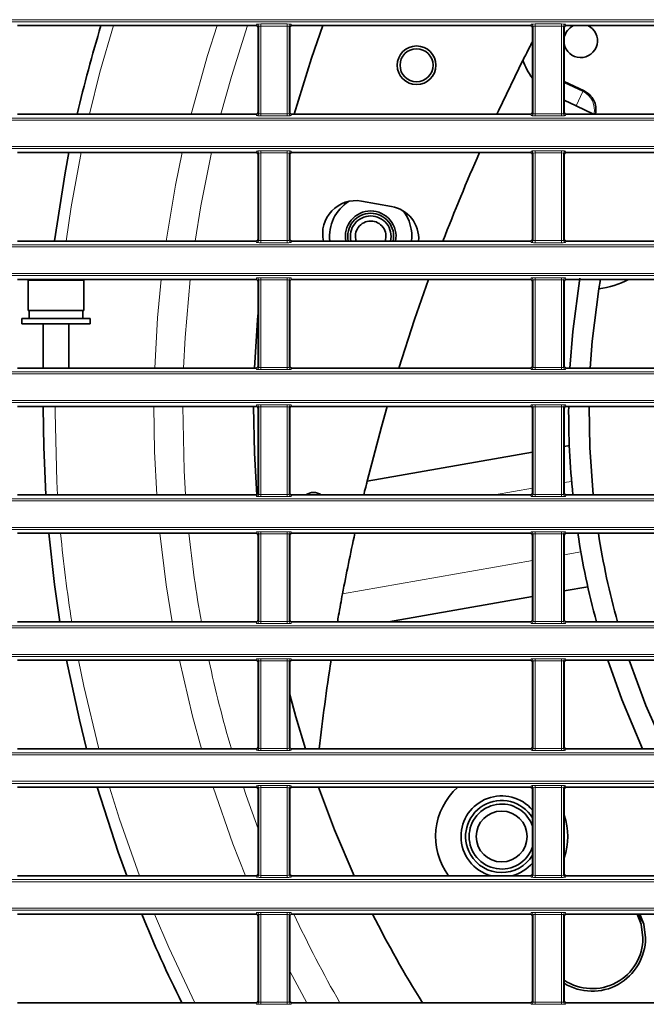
# Model space of a CAD drawing. Header units: millimetres. Extents: x 0 to 1118, y 0 to 864.
# Tile 309 of 339: x 984 to 999, y 461 to 485. Entities that reach past the tile are written whole.
import ezdxf

# ---------------------------------------------------------------- set-up
doc = ezdxf.new("R2010")
doc.units = ezdxf.units.MM

msp = doc.modelspace()

# ---------------------------------------------------------------- linework, layer by layer
at = {"color": 7, "linetype": 'Continuous', "lineweight": 18}
for p, q in [((946.9427, 485.4243), (1086.9529, 485.4243)), ((1086.9529, 485.3743), (946.9427, 485.3743)), ((989.508, 485.2793), (989.5219, 485.3142)), ((989.6219, 485.3185), (990.2737, 485.3185)), ((989.6219, 485.2685), (989.6219, 485.3185)), ((990.2737, 485.2685), (990.2737, 485.3185)), ((990.3736, 485.3142), (990.3876, 485.2793)), ((996.258, 485.2793), (996.2719, 485.3142)), ((996.3719, 485.3185), (997.0237, 485.3185)), ((996.3719, 485.2685), (996.3719, 485.3185)), ((997.0237, 485.2685), (997.0237, 485.3185)), ((997.1236, 485.3142), (997.1376, 485.2793)), ((989.5719, 485.2642), (989.5579, 485.2293)), ((989.5719, 483.1136), (989.5719, 485.2642)), ((990.2737, 485.2685), (989.6219, 485.2685)), ((989.6219, 485.2685), (989.6219, 483.1093)), ((990.2737, 483.1093), (990.2737, 485.2685)), ((990.3236, 485.2642), (990.3236, 483.1136)), ((990.3376, 485.2293), (990.3236, 485.2642)), ((996.3219, 485.2642), (996.3079, 485.2293)), ((996.3219, 483.1136), (996.3219, 485.2642)), ((997.0237, 485.2685), (996.3719, 485.2685)), ((996.3719, 485.2685), (996.3719, 483.1093)), ((997.0237, 483.1093), (997.0237, 485.2685)), ((997.0736, 485.2642), (997.0736, 483.1136)), ((997.0876, 485.2293), (997.0736, 485.2642)), ((997.0876, 483.8722), (997.5459, 483.6565)), ((997.3791, 483.302), (997.5459, 483.6565)), ((989.5579, 483.1486), (989.5719, 483.1136)), ((989.6219, 483.0594), (989.6219, 483.1093)), ((989.6219, 483.1093), (990.2737, 483.1093)), ((990.2737, 483.0594), (990.2737, 483.1093)), ((990.3236, 483.1136), (990.3376, 483.1486)), ((996.3079, 483.1486), (996.3219, 483.1136)), ((996.3719, 483.0594), (996.3719, 483.1093)), ((996.3719, 483.1093), (997.0237, 483.1093)), ((997.0237, 483.0594), (997.0237, 483.1093)), ((997.0736, 483.1136), (997.0876, 483.1486)), ((946.9427, 483.0035), (1086.9529, 483.0035)), ((1086.9529, 482.9536), (946.9427, 482.9536)), ((989.5219, 483.0637), (989.508, 483.0986)), ((990.2737, 483.0594), (989.6219, 483.0594)), ((990.3876, 483.0986), (990.3736, 483.0637)), ((996.2719, 483.0637), (996.258, 483.0986)), ((997.0237, 483.0594), (996.3719, 483.0594)), ((997.1376, 483.0986), (997.1236, 483.0637)), ((946.9427, 482.2993), (1086.9529, 482.2993)), ((1086.9529, 482.2493), (946.9427, 482.2493)), ((989.508, 482.1543), (989.5219, 482.1892)), ((989.5719, 482.1392), (989.5579, 482.1043)), ((989.5719, 479.9886), (989.5719, 482.1392)), ((989.6219, 482.1935), (990.2737, 482.1935)), ((989.6219, 482.1435), (989.6219, 482.1935)), ((990.2737, 482.1435), (989.6219, 482.1435)), ((989.6219, 482.1435), (989.6219, 479.9843)), ((990.2737, 482.1435), (990.2737, 482.1935)), ((990.2737, 479.9843), (990.2737, 482.1435)), ((990.3236, 482.1392), (990.3236, 479.9886)), ((990.3376, 482.1043), (990.3236, 482.1392)), ((990.3736, 482.1892), (990.3876, 482.1543)), ((996.258, 482.1543), (996.2719, 482.1892)), ((996.3219, 482.1392), (996.3079, 482.1043)), ((996.3219, 479.9886), (996.3219, 482.1392)), ((996.3719, 482.1935), (997.0237, 482.1935)), ((996.3719, 482.1435), (996.3719, 482.1935)), ((997.0237, 482.1435), (996.3719, 482.1435)), ((996.3719, 482.1435), (996.3719, 479.9843)), ((997.0237, 482.1435), (997.0237, 482.1935)), ((997.0237, 479.9843), (997.0237, 482.1435)), ((997.0736, 482.1392), (997.0736, 479.9886)), ((997.0876, 482.1043), (997.0736, 482.1392)), ((997.1236, 482.1892), (997.1376, 482.1543)), ((989.5219, 479.9387), (989.508, 479.9736)), ((989.5579, 480.0236), (989.5719, 479.9886)), ((989.6219, 479.9344), (989.6219, 479.9843)), ((989.6219, 479.9843), (990.2737, 479.9843)), ((990.2737, 479.9344), (990.2737, 479.9843)), ((990.3236, 479.9886), (990.3376, 480.0236)), ((990.3876, 479.9736), (990.3736, 479.9387)), ((996.2719, 479.9387), (996.258, 479.9736)), ((996.3079, 480.0236), (996.3219, 479.9886)), ((996.3719, 479.9344), (996.3719, 479.9843)), ((996.3719, 479.9843), (997.0237, 479.9843)), ((997.0237, 479.9344), (997.0237, 479.9843)), ((997.0736, 479.9886), (997.0876, 480.0236)), ((997.1376, 479.9736), (997.1236, 479.9387)), ((946.9427, 479.8785), (1086.9529, 479.8785)), ((1086.9529, 479.8286), (946.9427, 479.8286)), ((990.2737, 479.9344), (989.6219, 479.9344)), ((997.0237, 479.9344), (996.3719, 479.9344)), ((946.9427, 479.1743), (1086.9529, 479.1743)), ((1086.9529, 479.1243), (946.9427, 479.1243)), ((989.508, 479.0293), (989.5219, 479.0642)), ((989.5719, 479.0142), (989.5579, 478.9793)), ((989.5719, 476.8636), (989.5719, 479.0142)), ((989.6219, 479.0685), (990.2737, 479.0685)), ((989.6219, 479.0185), (989.6219, 479.0685)), ((990.2737, 479.0185), (989.6219, 479.0185)), ((989.6219, 479.0185), (989.6219, 476.8593)), ((990.2737, 479.0185), (990.2737, 479.0685)), ((990.2737, 476.8593), (990.2737, 479.0185)), ((990.3236, 479.0142), (990.3236, 476.8636)), ((990.3376, 478.9793), (990.3236, 479.0142)), ((990.3736, 479.0642), (990.3876, 479.0293)), ((996.258, 479.0293), (996.2719, 479.0642)), ((996.3219, 479.0142), (996.3079, 478.9793)), ((996.3219, 476.8636), (996.3219, 479.0142)), ((996.3719, 479.0685), (997.0237, 479.0685)), ((996.3719, 479.0185), (996.3719, 479.0685)), ((997.0237, 479.0185), (996.3719, 479.0185)), ((996.3719, 479.0185), (996.3719, 476.8593)), ((997.0237, 479.0185), (997.0237, 479.0685)), ((997.0237, 476.8593), (997.0237, 479.0185)), ((997.0736, 479.0142), (997.0736, 476.8636)), ((997.0876, 478.9793), (997.0736, 479.0142)), ((997.1236, 479.0642), (997.1376, 479.0293)), ((989.5219, 476.8137), (989.508, 476.8486)), ((989.5579, 476.8986), (989.5719, 476.8636)), ((989.6219, 476.8094), (989.6219, 476.8593)), ((989.6219, 476.8593), (990.2737, 476.8593)), ((990.2737, 476.8094), (989.6219, 476.8094)), ((990.2737, 476.8094), (990.2737, 476.8593)), ((990.3236, 476.8636), (990.3376, 476.8986)), ((990.3876, 476.8486), (990.3736, 476.8137)), ((996.2719, 476.8137), (996.258, 476.8486)), ((996.3079, 476.8986), (996.3219, 476.8636)), ((996.3719, 476.8094), (996.3719, 476.8593)), ((996.3719, 476.8593), (997.0237, 476.8593)), ((997.0237, 476.8094), (996.3719, 476.8094)), ((997.0237, 476.8094), (997.0237, 476.8593)), ((997.0736, 476.8636), (997.0876, 476.8986)), ((997.1376, 476.8486), (997.1236, 476.8137)), ((946.9427, 476.7535), (1086.9529, 476.7535)), ((1086.9529, 476.7036), (946.9427, 476.7036)), ((946.9427, 476.0493), (1086.9529, 476.0493)), ((1086.9529, 475.9993), (946.9427, 475.9993)), ((984.5626, 475.7514), (984.563, 475.9043)), ((989.508, 475.9043), (989.5219, 475.9392)), ((989.5719, 475.8892), (989.5579, 475.8543)), ((989.5719, 473.7386), (989.5719, 475.8892)), ((989.6219, 475.9435), (990.2737, 475.9435)), ((989.6219, 475.8935), (989.6219, 475.9435)), ((990.2737, 475.8935), (989.6219, 475.8935)), ((989.6219, 475.8935), (989.6219, 473.7343)), ((990.2737, 475.8935), (990.2737, 475.9435)), ((990.2737, 473.7343), (990.2737, 475.8935)), ((990.3236, 475.8892), (990.3236, 473.7386)), ((990.3376, 475.8543), (990.3236, 475.8892)), ((990.3736, 475.9392), (990.3876, 475.9043)), ((996.258, 475.9043), (996.2719, 475.9392)), ((996.3219, 475.8892), (996.3079, 475.8543)), ((996.3219, 473.7386), (996.3219, 475.8892)), ((996.3719, 475.9435), (997.0237, 475.9435)), ((996.3719, 475.8935), (996.3719, 475.9435)), ((997.0237, 475.8935), (996.3719, 475.8935)), ((996.3719, 475.8935), (996.3719, 473.7343)), ((997.0237, 475.8935), (997.0237, 475.9435)), ((997.0237, 473.7343), (997.0237, 475.8935)), ((997.0736, 475.8892), (997.0736, 473.7386)), ((997.0876, 475.8543), (997.0736, 475.8892)), ((997.1236, 475.9392), (997.1376, 475.9043)), ((997.2705, 474.0588), (997.0876, 474.0265)), ((989.5219, 473.6887), (989.508, 473.7236)), ((989.5579, 473.7736), (989.5719, 473.7386)), ((989.6219, 473.6844), (989.6219, 473.7343)), ((989.6219, 473.7343), (990.2737, 473.7343)), ((990.2737, 473.6844), (989.6219, 473.6844)), ((990.2737, 473.6844), (990.2737, 473.7343)), ((990.3236, 473.7386), (990.3376, 473.7736)), ((990.3876, 473.7236), (990.3736, 473.6887)), ((996.3079, 473.8891), (995.3694, 473.7236)), ((996.2719, 473.6887), (996.258, 473.7236)), ((996.3079, 473.7736), (996.3219, 473.7386)), ((996.3719, 473.6844), (996.3719, 473.7343)), ((996.3719, 473.7343), (997.0237, 473.7343)), ((997.0237, 473.6844), (996.3719, 473.6844)), ((997.0237, 473.6844), (997.0237, 473.7343)), ((997.0736, 473.7386), (997.0876, 473.7736)), ((997.1376, 473.7236), (997.1236, 473.6887)), ((946.9427, 473.6285), (1086.9529, 473.6285)), ((1086.9529, 473.5786), (946.9427, 473.5786)), ((946.9427, 472.9243), (1086.9529, 472.9243)), ((1086.9529, 472.8743), (946.9427, 472.8743)), ((989.508, 472.7793), (989.5219, 472.8142)), ((989.5719, 472.7642), (989.5579, 472.7293)), ((989.5719, 470.6136), (989.5719, 472.7642)), ((989.6219, 472.8185), (990.2737, 472.8185)), ((989.6219, 472.8185), (989.6219, 472.7685)), ((990.2737, 472.7685), (989.6219, 472.7685)), ((989.6219, 472.7685), (989.6219, 470.6093)), ((990.2737, 472.8185), (990.2737, 472.7685)), ((990.2737, 470.6093), (990.2737, 472.7685)), ((990.3236, 472.7642), (990.3236, 470.6136)), ((990.3376, 472.7293), (990.3236, 472.7642)), ((990.3736, 472.8142), (990.3876, 472.7793)), ((996.258, 472.7793), (996.2719, 472.8142)), ((996.3219, 472.7642), (996.3079, 472.7293)), ((996.3219, 470.6136), (996.3219, 472.7642)), ((996.3719, 472.8185), (997.0237, 472.8185)), ((996.3719, 472.8185), (996.3719, 472.7685)), ((997.0237, 472.7685), (996.3719, 472.7685)), ((996.3719, 472.7685), (996.3719, 470.6093)), ((997.0237, 472.8185), (997.0237, 472.7685)), ((997.0237, 470.6093), (997.0237, 472.7685)), ((997.0736, 472.7642), (997.0736, 470.6136)), ((997.0876, 472.7293), (997.0736, 472.7642)), ((997.1236, 472.8142), (997.1376, 472.7793)), ((997.0876, 472.2495), (997.4978, 472.3219)), ((991.6334, 471.2878), (996.3079, 472.1121)), ((946.9427, 470.5035), (1086.9529, 470.5035)), ((989.5219, 470.5637), (989.508, 470.5986)), ((989.5579, 470.6486), (989.5719, 470.6136)), ((989.6219, 470.6093), (990.2737, 470.6093)), ((989.6219, 470.6093), (989.6219, 470.5594)), ((990.2737, 470.5594), (989.6219, 470.5594)), ((990.2737, 470.6093), (990.2737, 470.5594)), ((990.3236, 470.6136), (990.3376, 470.6486)), ((990.3876, 470.5986), (990.3736, 470.5637)), ((996.2719, 470.5637), (996.258, 470.5986)), ((996.3079, 470.6486), (996.3219, 470.6136)), ((996.3719, 470.6093), (997.0237, 470.6093)), ((996.3719, 470.6093), (996.3719, 470.5594)), ((997.0237, 470.5594), (996.3719, 470.5594)), ((997.0237, 470.6093), (997.0237, 470.5594)), ((997.0736, 470.6136), (997.0876, 470.6486)), ((997.1376, 470.5986), (997.1236, 470.5637)), ((1086.9529, 470.4536), (946.9427, 470.4536)), ((946.9427, 469.7993), (1086.9529, 469.7993)), ((1086.9529, 469.7493), (946.9427, 469.7493)), ((989.508, 469.6543), (989.5219, 469.6892)), ((989.5719, 469.6392), (989.5579, 469.6043)), ((989.5719, 467.4886), (989.5719, 469.6392)), ((989.6219, 469.6935), (990.2737, 469.6935)), ((989.6219, 469.6935), (989.6219, 469.6435)), ((990.2737, 469.6435), (989.6219, 469.6435)), ((989.6219, 469.6435), (989.6219, 467.4843)), ((990.2737, 469.6935), (990.2737, 469.6435)), ((990.2737, 467.4843), (990.2737, 469.6435)), ((990.3236, 469.6392), (990.3236, 467.4886)), ((990.3376, 469.6043), (990.3236, 469.6392)), ((990.3736, 469.6892), (990.3876, 469.6543)), ((996.258, 469.6543), (996.2719, 469.6892)), ((996.3219, 469.6392), (996.3079, 469.6043)), ((996.3219, 467.4886), (996.3219, 469.6392)), ((996.3719, 469.6935), (997.0237, 469.6935)), ((996.3719, 469.6935), (996.3719, 469.6435)), ((997.0237, 469.6435), (996.3719, 469.6435)), ((996.3719, 469.6435), (996.3719, 467.4843)), ((997.0237, 469.6935), (997.0237, 469.6435)), ((997.0237, 467.4843), (997.0237, 469.6435)), ((997.0736, 469.6392), (997.0736, 467.4886)), ((997.0876, 469.6043), (997.0736, 469.6392)), ((997.1236, 469.6892), (997.1376, 469.6543)), ((946.9427, 467.3785), (1086.9529, 467.3785)), ((989.5219, 467.4387), (989.508, 467.4736)), ((989.5579, 467.5236), (989.5719, 467.4886)), ((989.6219, 467.4843), (989.6219, 467.4344)), ((989.6219, 467.4843), (990.2737, 467.4843)), ((990.2737, 467.4344), (989.6219, 467.4344)), ((990.2737, 467.4843), (990.2737, 467.4344)), ((990.3236, 467.4886), (990.3376, 467.5236)), ((990.3876, 467.4736), (990.3736, 467.4387)), ((996.2719, 467.4387), (996.258, 467.4736)), ((996.3079, 467.5236), (996.3219, 467.4886)), ((996.3719, 467.4843), (996.3719, 467.4344)), ((996.3719, 467.4843), (997.0237, 467.4843)), ((997.0237, 467.4344), (996.3719, 467.4344)), ((997.0237, 467.4843), (997.0237, 467.4344)), ((997.0736, 467.4886), (997.0876, 467.5236)), ((997.1376, 467.4736), (997.1236, 467.4387)), ((1086.9529, 467.3286), (946.9427, 467.3286)), ((946.9427, 466.6743), (1086.9529, 466.6743)), ((1086.9529, 466.6243), (946.9427, 466.6243)), ((989.508, 466.5293), (989.5219, 466.5642)), ((989.5719, 466.5142), (989.5579, 466.4793)), ((989.5719, 464.3636), (989.5719, 466.5142)), ((989.6219, 466.5685), (990.2737, 466.5685)), ((989.6219, 466.5685), (989.6219, 466.5185)), ((990.2737, 466.5185), (989.6219, 466.5185)), ((989.6219, 466.5185), (989.6219, 464.3593)), ((990.2737, 466.5685), (990.2737, 466.5185)), ((990.2737, 464.3593), (990.2737, 466.5185)), ((990.3236, 466.5142), (990.3236, 464.3636)), ((990.3376, 466.4793), (990.3236, 466.5142)), ((990.3736, 466.5642), (990.3876, 466.5293)), ((996.258, 466.5293), (996.2719, 466.5642)), ((996.3219, 466.5142), (996.3079, 466.4793)), ((996.3219, 464.3636), (996.3219, 466.5142)), ((996.3719, 466.5685), (997.0237, 466.5685)), ((996.3719, 466.5685), (996.3719, 466.5185)), ((997.0237, 466.5185), (996.3719, 466.5185)), ((996.3719, 466.5185), (996.3719, 464.3593)), ((997.0237, 466.5685), (997.0237, 466.5185)), ((997.0237, 464.3593), (997.0237, 466.5185)), ((997.0736, 466.5142), (997.0736, 464.3636)), ((997.0876, 466.4793), (997.0736, 466.5142)), ((997.1236, 466.5642), (997.1376, 466.5293)), ((946.9427, 464.2535), (1086.9529, 464.2535)), ((1086.9529, 464.2036), (946.9427, 464.2036)), ((989.5219, 464.3137), (989.508, 464.3486)), ((989.5579, 464.3986), (989.5719, 464.3636)), ((989.6219, 464.3593), (990.2737, 464.3593)), ((989.6219, 464.3593), (989.6219, 464.3094)), ((990.2737, 464.3094), (989.6219, 464.3094)), ((990.2737, 464.3593), (990.2737, 464.3094)), ((990.3236, 464.3636), (990.3376, 464.3986)), ((990.3876, 464.3486), (990.3736, 464.3137)), ((996.2719, 464.3137), (996.258, 464.3486)), ((996.3079, 464.3986), (996.3219, 464.3636)), ((996.3719, 464.3593), (997.0237, 464.3593)), ((996.3719, 464.3593), (996.3719, 464.3094)), ((997.0237, 464.3094), (996.3719, 464.3094)), ((997.0237, 464.3593), (997.0237, 464.3094)), ((997.0736, 464.3636), (997.0876, 464.3986)), ((997.1376, 464.3486), (997.1236, 464.3137)), ((946.9427, 463.5493), (1086.9529, 463.5493)), ((1086.9529, 463.4993), (946.9427, 463.4993)), ((989.508, 463.4043), (989.5219, 463.4392)), ((989.5719, 463.3892), (989.5579, 463.3543)), ((989.5719, 461.2386), (989.5719, 463.3892)), ((989.6219, 463.4435), (990.2737, 463.4435)), ((989.6219, 463.4435), (989.6219, 463.3935)), ((990.2737, 463.3935), (989.6219, 463.3935)), ((989.6219, 463.3935), (989.6219, 461.2343)), ((990.2737, 463.4435), (990.2737, 463.3935)), ((990.2737, 461.2343), (990.2737, 463.3935)), ((990.3236, 463.3892), (990.3236, 461.2386)), ((990.3376, 463.3543), (990.3236, 463.3892)), ((990.3736, 463.4392), (990.3876, 463.4043)), ((996.258, 463.4043), (996.2719, 463.4392)), ((996.3219, 463.3892), (996.3079, 463.3543)), ((996.3219, 461.2386), (996.3219, 463.3892)), ((996.3719, 463.4435), (997.0237, 463.4435)), ((996.3719, 463.4435), (996.3719, 463.3935)), ((997.0237, 463.3935), (996.3719, 463.3935)), ((996.3719, 463.3935), (996.3719, 461.2343)), ((997.0237, 463.4435), (997.0237, 463.3935)), ((997.0237, 461.2343), (997.0237, 463.3935)), ((997.0736, 463.3892), (997.0736, 461.2386)), ((997.0876, 463.3543), (997.0736, 463.3892)), ((997.1236, 463.4392), (997.1376, 463.4043)), ((990.7543, 461.2236), (990.3376, 462.0017)), ((989.5219, 461.1887), (989.508, 461.2236)), ((989.5579, 461.2736), (989.5719, 461.2386)), ((989.6219, 461.2343), (989.6219, 461.1844)), ((989.6219, 461.2343), (990.2737, 461.2343)), ((990.2737, 461.1844), (989.6219, 461.1844)), ((990.2737, 461.2343), (990.2737, 461.1844)), ((990.3236, 461.2386), (990.3376, 461.2736)), ((990.3876, 461.2236), (990.3736, 461.1887)), ((996.2719, 461.1887), (996.258, 461.2236)), ((996.3079, 461.2736), (996.3219, 461.2386)), ((996.3719, 461.2343), (996.3719, 461.1844)), ((996.3719, 461.2343), (997.0237, 461.2343)), ((997.0237, 461.1844), (996.3719, 461.1844)), ((997.0237, 461.2343), (997.0237, 461.1844)), ((997.0736, 461.2386), (997.0876, 461.2736)), ((997.1376, 461.2236), (997.1236, 461.1887))]:
    msp.add_line(p, q, dxfattribs=at)
at = {"color": 7, "linetype": 'Continuous', "lineweight": 35}
for p, q in [((989.508, 485.2793), (983.6376, 485.2793)), ((989.5579, 483.1486), (989.5579, 485.2293)), ((990.3376, 485.2293), (990.3376, 483.1486)), ((996.258, 485.2793), (990.3876, 485.2793)), ((996.3079, 483.1486), (996.3079, 485.2293)), ((997.0876, 485.2293), (997.0876, 483.1486)), ((1003.008, 485.2793), (997.1376, 485.2793)), ((997.0876, 483.9018), (997.5798, 483.6702)), ((997.3791, 483.302), (997.0876, 483.4391)), ((997.8114, 483.0986), (997.3791, 483.302)), ((989.508, 483.0986), (983.6376, 483.0986)), ((996.258, 483.0986), (990.3876, 483.0986)), ((1003.008, 483.0986), (997.1376, 483.0986)), ((989.508, 482.1543), (983.6376, 482.1543)), ((996.258, 482.1543), (990.3876, 482.1543)), ((1003.008, 482.1543), (997.1376, 482.1543)), ((989.5579, 480.0236), (989.5579, 482.1043)), ((990.3376, 482.1043), (990.3376, 480.0236)), ((996.3079, 480.0236), (996.3079, 482.1043)), ((997.0876, 482.1043), (997.0876, 480.0236)), ((992.0994, 480.9579), (992.838, 480.8277)), ((989.508, 479.9736), (983.6376, 479.9736)), ((996.258, 479.9736), (990.3876, 479.9736)), ((1003.008, 479.9736), (997.1376, 479.9736)), ((989.508, 479.0293), (983.6376, 479.0293)), ((983.8972, 479.0145), (983.8972, 478.2645)), ((984.5847, 479.0145), (983.8972, 479.0145)), ((985.2722, 479.0145), (984.5847, 479.0145)), ((985.2722, 478.2645), (985.2722, 479.0145)), ((996.258, 479.0293), (990.3876, 479.0293)), ((1003.008, 479.0293), (997.1376, 479.0293)), ((997.9411, 478.8024), (997.9791, 479.0293)), ((989.5579, 476.8986), (989.5579, 478.9793)), ((990.3376, 478.9793), (990.3376, 476.8986)), ((996.3079, 476.8986), (996.3079, 478.9793)), ((997.0876, 478.9793), (997.0876, 476.8986)), ((984.5847, 478.2645), (983.8972, 478.2645)), ((983.9222, 478.2645), (983.9222, 478.0645)), ((985.2722, 478.2645), (984.5847, 478.2645)), ((985.2472, 478.0645), (985.2472, 478.2645)), ((983.7472, 478.0645), (983.7472, 477.9395)), ((984.5847, 478.0645), (983.7472, 478.0645)), ((985.4222, 478.0645), (984.5847, 478.0645)), ((985.4222, 477.9395), (985.4222, 478.0645)), ((984.5847, 477.9395), (983.7472, 477.9395)), ((984.2722, 477.9395), (984.2722, 476.8486)), ((985.4222, 477.9395), (984.5847, 477.9395)), ((984.8972, 476.8486), (984.8972, 477.9395)), ((989.508, 476.8486), (983.6376, 476.8486)), ((996.258, 476.8486), (990.3876, 476.8486)), ((1003.008, 476.8486), (997.1376, 476.8486)), ((989.508, 475.9043), (983.6376, 475.9043)), ((989.5579, 473.7736), (989.5579, 475.8543)), ((990.3376, 475.8543), (990.3376, 473.7736)), ((996.258, 475.9043), (990.3876, 475.9043)), ((996.3079, 473.7736), (996.3079, 475.8543)), ((997.0876, 475.8543), (997.0876, 473.7736)), ((1003.008, 475.9043), (997.1376, 475.9043)), ((997.2146, 474.9374), (997.0876, 474.915)), ((996.3079, 474.7776), (992.2394, 474.0602)), ((989.508, 473.7236), (983.6376, 473.7236)), ((996.258, 473.7236), (990.3876, 473.7236)), ((1003.008, 473.7236), (997.1376, 473.7236)), ((989.508, 472.7793), (983.6376, 472.7793)), ((989.5579, 470.6486), (989.5579, 472.7293)), ((990.3376, 472.7293), (990.3376, 470.6486)), ((996.258, 472.7793), (990.3876, 472.7793)), ((996.3079, 470.6486), (996.3079, 472.7293)), ((997.0876, 472.7293), (997.0876, 470.6486)), ((1003.008, 472.7793), (997.1376, 472.7793)), ((997.0876, 471.361), (997.6689, 471.4635)), ((992.7634, 470.5986), (996.3079, 471.2236)), ((989.508, 470.5986), (983.6376, 470.5986)), ((996.258, 470.5986), (990.3876, 470.5986)), ((1003.008, 470.5986), (997.1376, 470.5986)), ((989.508, 469.6543), (983.6376, 469.6543)), ((989.5579, 467.5236), (989.5579, 469.6043)), ((990.3376, 469.6043), (990.3376, 467.5236)), ((996.258, 469.6543), (990.3876, 469.6543)), ((996.3079, 467.5236), (996.3079, 469.6043)), ((997.0876, 469.6043), (997.0876, 467.5236)), ((1003.008, 469.6543), (997.1376, 469.6543)), ((998.2836, 469.2872), (998.2855, 469.2875)), ((989.508, 467.4736), (983.6376, 467.4736)), ((996.258, 467.4736), (990.3876, 467.4736)), ((1003.008, 467.4736), (997.1376, 467.4736)), ((989.508, 466.5293), (983.6376, 466.5293)), ((989.5579, 464.3986), (989.5579, 466.4793)), ((990.3376, 466.4793), (990.3376, 464.3986)), ((996.258, 466.5293), (990.3876, 466.5293)), ((996.3079, 464.3986), (996.3079, 466.4793)), ((997.0876, 466.4793), (997.0876, 464.3986)), ((1003.008, 466.5293), (997.1376, 466.5293)), ((989.508, 464.3486), (983.6376, 464.3486)), ((996.258, 464.3486), (990.3876, 464.3486)), ((1003.008, 464.3486), (997.1376, 464.3486)), ((989.508, 463.4043), (983.6376, 463.4043)), ((989.5579, 461.2736), (989.5579, 463.3543)), ((990.3376, 463.3543), (990.3376, 461.2736)), ((996.258, 463.4043), (990.3876, 463.4043)), ((996.3079, 461.2736), (996.3079, 463.3543)), ((997.0876, 463.3543), (997.0876, 461.2736)), ((1003.008, 463.4043), (997.1376, 463.4043)), ((998.8906, 463.4043), (999.0331, 463.1983)), ((989.508, 461.2236), (983.6376, 461.2236)), ((996.258, 461.2236), (990.3876, 461.2236)), ((1003.008, 461.2236), (997.1376, 461.2236))]:
    msp.add_line(p, q, dxfattribs=at)
at = {"color": 7, "linetype": 'Continuous', "lineweight": 18, "flags": 128}
for points in [[(985.407, 483.0986), (985.6661, 484.1333), (985.9959, 485.2793)], [(987.9103, 483.0986), (988.3152, 484.5453), (988.551, 485.2793)], [(988.6423, 483.0986), (988.9001, 484.0283), (989.3, 485.2793)], [(997.5459, 483.6565), (997.5639, 483.6638), (997.5798, 483.6702)], [(984.839, 479.9736), (984.9613, 480.8176), (985.2019, 482.1543)], [(987.2943, 479.9736), (987.5228, 481.3482), (987.6876, 482.1543)], [(988.0107, 479.9736), (988.1514, 480.8456), (988.4139, 482.1543)], [(987.0153, 476.8486), (987.0862, 478.0833), (987.1751, 479.0293)], [(987.7249, 476.8486), (987.7627, 477.5992), (987.8886, 479.0293)], [(987.064, 473.7236), (987.0107, 474.7903), (986.9956, 475.9043)], [(987.7747, 473.7236), (987.7389, 474.3296), (987.7047, 475.9043)], [(984.6261, 473.7236), (984.607, 474.0565), (984.5626, 475.7514)], [(987.4418, 470.5986), (987.2972, 471.5089), (987.1431, 472.7793)], [(985.6384, 467.4736), (985.2703, 469.0182), (985.1417, 469.6543)], [(988.1618, 467.4736), (987.9424, 468.2788), (987.6224, 469.6543)], [(986.6365, 464.3486), (986.1476, 465.7438), (985.9034, 466.5293)], [(989.2507, 464.3486), (988.9383, 465.1391), (988.4503, 466.5293)], [(989.5579, 465.5055), (989.2661, 466.3223), (989.1965, 466.5293)], [(988.004, 461.2236), (987.3624, 462.5792), (987.0087, 463.4043)]]:
    msp.add_lwpolyline(points, dxfattribs=at)
at = {"color": 7, "linetype": 'Continuous', "lineweight": 35, "flags": 128}
for points in [[(991.1511, 485.2793), (990.8678, 484.4741), (990.4474, 483.0986)], [(996.0733, 484.4244), (995.4698, 483.1788), (995.4324, 483.0986)], [(984.9051, 482.1543), (984.8098, 481.6575), (984.5466, 479.9815), (984.5456, 479.9736)], [(993.7523, 479.0293), (993.407, 478.0439), (993.0187, 476.8486)], [(997.4765, 479.0577), (997.2993, 477.7514), (997.2283, 476.8486)], [(997.7291, 476.8486), (997.778, 477.5064), (997.9411, 478.8024)], [(989.5579, 478.2105), (989.5431, 478.0391), (989.4697, 476.8486)], [(984.2719, 475.8773), (984.2827, 474.9031), (984.3346, 473.7236)], [(989.4482, 475.9043), (989.4661, 474.7492), (989.5225, 473.7257)], [(992.7353, 475.9043), (992.5918, 475.3987), (992.2394, 474.0602)], [(997.8049, 473.7236), (997.7168, 474.8961), (997.6984, 475.9043)], [(984.4071, 472.7793), (984.5466, 471.5214), (984.6805, 470.5986)], [(984.8455, 469.6543), (985.1597, 468.1852), (985.3375, 467.4736)], [(998.1625, 469.6543), (998.5052, 468.685), (999.0163, 467.4736)], [(999.5685, 467.4736), (999.0983, 468.5433), (998.6889, 469.6543)], [(990.3376, 468.8125), (990.4881, 468.2592), (990.7232, 467.4736)], [(985.6, 466.5293), (986.1153, 464.9306), (986.3258, 464.3486)], [(991.0402, 466.5293), (991.4377, 465.4809), (991.9233, 464.3486)], [(998.8814, 463.4043), (998.9799, 463.1573), (999.0263, 462.8201)], [(998.9516, 463.4043), (999.0441, 463.1598), (999.0888, 462.8201)]]:
    msp.add_lwpolyline(points, dxfattribs=at)
at = {"color": 7, "linetype": 'Continuous', "lineweight": 35}
for centre, radius in [((993.4555, 484.3019), 0.475), ((993.4555, 484.3019), 0.4062), ((995.5497, 465.3149), 0.625)]:
    msp.add_circle(centre, radius, dxfattribs=at)
at = {"color": 7, "linetype": 'Continuous', "lineweight": 18}
for centre, radius, start, end in [((989.5219, 485.2642), 0.05, 0.07399, 89.97184), ((990.3737, 485.2642), 0.05, 90.02816, 179.92601), ((996.2719, 485.2642), 0.05, 0.07399, 89.97184), ((997.1237, 485.2642), 0.05, 90.02816, 179.92601), ((997.3323, 483.204), 0.5004, 347.33005, 64.72451), ((989.5219, 483.1137), 0.05, 270.02816, 359.92601), ((990.3737, 483.1137), 0.05, 180.07399, 269.97184), ((996.2719, 483.1137), 0.05, 270.02816, 359.92601), ((997.1237, 483.1137), 0.05, 180.07399, 269.97184), ((989.5219, 482.1392), 0.05, 0.07399, 89.97184), ((990.3737, 482.1392), 0.05, 90.02816, 179.92601), ((996.2719, 482.1392), 0.05, 0.07399, 89.97184), ((997.1237, 482.1392), 0.05, 90.02816, 179.92601), ((989.5219, 479.9887), 0.05, 270.02816, 359.92601), ((990.3737, 479.9887), 0.05, 180.07399, 269.97184), ((996.2719, 479.9887), 0.05, 270.02816, 359.92601), ((997.1237, 479.9887), 0.05, 180.07399, 269.97184), ((989.5219, 479.0142), 0.05, 0.07399, 89.97184), ((990.3737, 479.0142), 0.05, 90.02816, 179.92601), ((996.2719, 479.0142), 0.05, 0.07399, 89.97184), ((997.1237, 479.0142), 0.05, 90.02816, 179.92601), ((989.5219, 476.8637), 0.05, 270.02816, 359.92601), ((990.3737, 476.8637), 0.05, 180.07399, 269.97184), ((996.2719, 476.8637), 0.05, 270.02816, 359.92601), ((997.1237, 476.8637), 0.05, 180.07399, 269.97184), ((989.5219, 475.8892), 0.05, 0.07399, 89.97184), ((990.3737, 475.8892), 0.05, 90.02816, 179.92601), ((996.2719, 475.8892), 0.05, 0.07399, 89.97184), ((997.1237, 475.8892), 0.05, 90.02816, 179.92601), ((989.5219, 473.7387), 0.05, 270.02816, 359.92601), ((990.3737, 473.7387), 0.05, 180.07399, 269.97184), ((996.2719, 473.7387), 0.05, 270.02816, 359.92601), ((997.1237, 473.7387), 0.05, 180.07399, 269.97184), ((1016.9478, 475.7514), 32.3852, 185.26572, 189.15533), ((1016.9478, 475.7514), 29.2435, 185.8333, 190.1488), ((989.5219, 472.7642), 0.05, 0.07399, 89.97184), ((990.3737, 472.7642), 0.05, 90.02816, 179.92601), ((996.2719, 472.7642), 0.05, 0.07399, 89.97184), ((997.1237, 472.7642), 0.05, 90.02816, 179.92601), ((989.5219, 470.6137), 0.05, 270.02816, 359.92601), ((990.3737, 470.6137), 0.05, 180.07399, 269.97184), ((996.2719, 470.6137), 0.05, 270.02816, 359.92601), ((997.1237, 470.6137), 0.05, 180.07399, 269.97184), ((1016.9478, 475.7514), 29.2435, 192.03422, 196.44331), ((989.5219, 469.6392), 0.05, 0.07399, 89.97184), ((990.3737, 469.6392), 0.05, 90.02816, 179.92601), ((996.2719, 469.6392), 0.05, 0.07399, 89.97184), ((997.1237, 469.6392), 0.05, 90.02816, 179.92601), ((989.5219, 467.4887), 0.05, 270.02816, 359.92601), ((990.3737, 467.4887), 0.05, 180.07399, 269.97184), ((996.2719, 467.4887), 0.05, 270.02816, 359.92601), ((997.1237, 467.4887), 0.05, 180.07399, 269.97184), ((989.5219, 466.5142), 0.05, 0.07399, 89.97184), ((990.3737, 466.5142), 0.05, 90.02816, 179.92601), ((996.2719, 466.5142), 0.05, 0.07399, 89.97184), ((997.1237, 466.5142), 0.05, 90.02816, 179.92601), ((989.5219, 464.3637), 0.05, 270.02816, 359.92601), ((990.3737, 464.3637), 0.05, 180.07399, 269.97184), ((996.2719, 464.3637), 0.05, 270.02816, 359.92601), ((997.1237, 464.3637), 0.05, 180.07399, 269.97184), ((989.5219, 463.3892), 0.05, 0.07399, 89.97184), ((990.3737, 463.3892), 0.05, 90.02816, 179.92601), ((1016.9478, 475.7514), 29.2435, 204.97473, 209.7878), ((996.2719, 463.3892), 0.05, 0.07399, 89.97184), ((997.1237, 463.3892), 0.05, 90.02816, 179.92601), ((989.5219, 461.2387), 0.05, 270.02816, 359.92601), ((990.3737, 461.2387), 0.05, 180.07399, 269.97184), ((996.2719, 461.2387), 0.05, 270.02816, 359.92601), ((997.1237, 461.2387), 0.05, 180.07399, 269.97184)]:
    msp.add_arc(centre, radius, start, end, dxfattribs=at)
at = {"color": 7, "linetype": 'Continuous', "lineweight": 35}
for centre, radius, start, end in [((1016.9478, 475.7514), 32.6761, 163.04716, 167.0061), ((997.494, 484.9057), 0.4125, 189.88062, 64.9172), ((997.494, 484.9057), 0.4125, 115.0828, 170.11938), ((997.494, 484.9057), 1.5, 198.7153, 217.7487), ((1040.7635, 462.0014), 50, 156.23057, 158.93401), ((991.9583, 480.1577), 0.8125, 80, 193.10165), ((992.3276, 480.0926), 1.0125, 121.74708, 186.75298), ((992.3276, 480.0926), 0.6234, 90, 191.01061), ((992.3276, 480.0926), 0.6234, 348.98939, 90), ((992.6969, 480.0275), 0.8125, 356.19341, 80), ((992.3276, 480.0926), 1.0125, 353.24702, 38.25292), ((992.3276, 480.0926), 0.565, 90, 192.16385), ((992.3276, 480.0926), 0.5, 90, 193.77547), ((992.3276, 480.0926), 0.375, 90, 198.51121), ((992.3276, 480.0926), 0.565, 347.83615, 90), ((992.3276, 480.0926), 0.5, 346.22453, 90), ((992.3276, 480.0926), 0.375, 341.48879, 90), ((997.7222, 480.7904), 2, 276.2846, 298.28899), ((1016.9478, 475.7514), 19.75, 179.55656, 185.8933), ((990.9222, 473.4745), 0.3125, 52.85273, 127.14727), ((1040.7635, 462.0014), 50, 167.55179, 169.29643), ((1016.9478, 475.7514), 19.75, 188.65523, 195.12371), ((1016.9478, 475.7514), 19.25, 188.88184, 195.5263), ((1040.7635, 462.0014), 50, 171.19587, 173.7168), ((995.5497, 465.3149), 1.625, 131.64228, 216.48887), ((995.5497, 465.3149), 1, 40.69401, 180), ((995.5497, 465.3149), 0.8875, 31.31612, 210), ((995.5497, 465.3149), 0.8, 18.60276, 341.39724), ((995.5497, 465.3149), 1.625, 341.15312, 18.84688), ((995.5497, 465.3149), 1, 180, 255.09048), ((995.5497, 465.3149), 0.8875, 210, 328.68388), ((995.5497, 465.3149), 1, 284.90952, 319.30599), ((1016.9478, 475.7514), 32.6761, 202.20145, 206.39783), ((1016.9478, 475.7514), 27.5, 206.67872, 211.88969), ((997.7763, 462.8201), 1.3125, 238.35192, 0), ((997.7763, 462.8201), 1.25, 236.56879, 0)]:
    msp.add_arc(centre, radius, start, end, dxfattribs=at)
at = {"color": 7, "linetype": 'Continuous', "lineweight": 18}
for centre, major_axis, ratio, start_param, end_param in [((989.6219, 485.3141), (0.1, 0), 0.0436609, 1.5707963, 3.1241394), ((990.2737, 485.3141), (0.1, 0), 0.0436609, 0.0174533, 1.5707963), ((996.3719, 485.3141), (0.1, 0), 0.0436609, 1.5707963, 3.1241394), ((997.0237, 485.3141), (0.1, 0), 0.0436609, 0.0174533, 1.5707963), ((989.6219, 485.2642), (0.05, 0), 0.0873219, 1.5707963, 3.1241394), ((990.2737, 485.2642), (0.05, 0), 0.0873219, 0.0174533, 1.5707963), ((996.3719, 485.2642), (0.05, 0), 0.0873219, 1.5707963, 3.1241394), ((997.0237, 485.2642), (0.05, 0), 0.0873219, 0.0174533, 1.5707963), ((989.6219, 483.1137), (0.05, 0), 0.0873219, 3.1590459, 4.712389), ((990.2737, 483.1137), (0.05, 0), 0.0873219, 4.712389, 6.265732), ((996.3719, 483.1137), (0.05, 0), 0.0873219, 3.1590459, 4.712389), ((997.0237, 483.1137), (0.05, 0), 0.0873219, 4.712389, 6.265732), ((989.6219, 483.0637), (0.1, 0), 0.0436609, 3.1590459, 4.712389), ((990.2737, 483.0637), (0.1, 0), 0.0436609, 4.712389, 6.265732), ((996.3719, 483.0637), (0.1, 0), 0.0436609, 3.1590459, 4.712389), ((997.0237, 483.0637), (0.1, 0), 0.0436609, 4.712389, 6.265732), ((989.6219, 482.1891), (0.1, 0), 0.0436609, 1.5707963, 3.1241394), ((989.6219, 482.1392), (0.05, 0), 0.0873219, 1.5707963, 3.1241394), ((990.2737, 482.1891), (0.1, 0), 0.0436609, 0.0174533, 1.5707963), ((990.2737, 482.1392), (0.05, 0), 0.0873219, 0.0174533, 1.5707963), ((996.3719, 482.1891), (0.1, 0), 0.0436609, 1.5707963, 3.1241394), ((996.3719, 482.1392), (0.05, 0), 0.0873219, 1.5707963, 3.1241394), ((997.0237, 482.1891), (0.1, 0), 0.0436609, 0.0174533, 1.5707963), ((997.0237, 482.1392), (0.05, 0), 0.0873219, 0.0174533, 1.5707963), ((989.6219, 479.9887), (0.05, 0), 0.0873219, 3.1590459, 4.712389), ((990.2737, 479.9887), (0.05, 0), 0.0873219, 4.712389, 6.265732), ((996.3719, 479.9887), (0.05, 0), 0.0873219, 3.1590459, 4.712389), ((997.0237, 479.9887), (0.05, 0), 0.0873219, 4.712389, 6.265732), ((989.6219, 479.9387), (0.1, 0), 0.0436609, 3.1590459, 4.712389), ((990.2737, 479.9387), (0.1, 0), 0.0436609, 4.712389, 6.265732), ((996.3719, 479.9387), (0.1, 0), 0.0436609, 3.1590459, 4.712389), ((997.0237, 479.9387), (0.1, 0), 0.0436609, 4.712389, 6.265732), ((989.6219, 479.0641), (0.1, 0), 0.0436609, 1.5707963, 3.1241394), ((989.6219, 479.0142), (0.05, 0), 0.0873219, 1.5707963, 3.1241394), ((990.2737, 479.0641), (0.1, 0), 0.0436609, 0.0174533, 1.5707963), ((990.2737, 479.0142), (0.05, 0), 0.0873219, 0.0174533, 1.5707963), ((996.3719, 479.0641), (0.1, 0), 0.0436609, 1.5707963, 3.1241394), ((996.3719, 479.0142), (0.05, 0), 0.0873219, 1.5707963, 3.1241394), ((997.0237, 479.0641), (0.1, 0), 0.0436609, 0.0174533, 1.5707963), ((997.0237, 479.0142), (0.05, 0), 0.0873219, 0.0174533, 1.5707963), ((989.6219, 476.8137), (0.1, 0), 0.0436609, 3.1590459, 4.712389), ((989.6219, 476.8637), (0.05, 0), 0.0873219, 3.1590459, 4.712389), ((990.2737, 476.8637), (0.05, 0), 0.0873219, 4.712389, 6.265732), ((990.2737, 476.8137), (0.1, 0), 0.0436609, 4.712389, 6.265732), ((996.3719, 476.8137), (0.1, 0), 0.0436609, 3.1590459, 4.712389), ((996.3719, 476.8637), (0.05, 0), 0.0873219, 3.1590459, 4.712389), ((997.0237, 476.8637), (0.05, 0), 0.0873219, 4.712389, 6.265732), ((997.0237, 476.8137), (0.1, 0), 0.0436609, 4.712389, 6.265732), ((989.6219, 475.9391), (0.1, 0), 0.0436609, 1.5707963, 3.1241394), ((989.6219, 475.8892), (0.05, 0), 0.0873219, 1.5707963, 3.1241394), ((990.2737, 475.9391), (0.1, 0), 0.0436609, 0.0174533, 1.5707963), ((990.2737, 475.8892), (0.05, 0), 0.0873219, 0.0174533, 1.5707963), ((996.3719, 475.9391), (0.1, 0), 0.0436609, 1.5707963, 3.1241394), ((996.3719, 475.8892), (0.05, 0), 0.0873219, 1.5707963, 3.1241394), ((997.0237, 475.9391), (0.1, 0), 0.0436609, 0.0174533, 1.5707963), ((997.0237, 475.8892), (0.05, 0), 0.0873219, 0.0174533, 1.5707963), ((989.6219, 473.6887), (0.1, 0), 0.0436609, 3.1590459, 4.712389), ((989.6219, 473.7387), (0.05, 0), 0.0873219, 3.1590459, 4.712389), ((990.2737, 473.7387), (0.05, 0), 0.0873219, 4.712389, 6.265732), ((990.2737, 473.6887), (0.1, 0), 0.0436609, 4.712389, 6.265732), ((996.3719, 473.6887), (0.1, 0), 0.0436609, 3.1590459, 4.712389), ((996.3719, 473.7387), (0.05, 0), 0.0873219, 3.1590459, 4.712389), ((997.0237, 473.7387), (0.05, 0), 0.0873219, 4.712389, 6.265732), ((997.0237, 473.6887), (0.1, 0), 0.0436609, 4.712389, 6.265732), ((989.6219, 472.8141), (0.1, 0), 0.0436609, 1.5707963, 3.1241394), ((989.6219, 472.7642), (0.05, 0), 0.0873219, 1.5707963, 3.1241394), ((990.2737, 472.8141), (0.1, 0), 0.0436609, 0.0174533, 1.5707963), ((990.2737, 472.7642), (0.05, 0), 0.0873219, 0.0174533, 1.5707963), ((996.3719, 472.8141), (0.1, 0), 0.0436609, 1.5707963, 3.1241394), ((996.3719, 472.7642), (0.05, 0), 0.0873219, 1.5707963, 3.1241394), ((997.0237, 472.8141), (0.1, 0), 0.0436609, 0.0174533, 1.5707963), ((997.0237, 472.7642), (0.05, 0), 0.0873219, 0.0174533, 1.5707963), ((989.6219, 470.5637), (0.1, 0), 0.0436609, 3.1590459, 4.712389), ((989.6219, 470.6137), (0.05, 0), 0.0873219, 3.1590459, 4.712389), ((990.2737, 470.6137), (0.05, 0), 0.0873219, 4.712389, 6.265732), ((990.2737, 470.5637), (0.1, 0), 0.0436609, 4.712389, 6.265732), ((996.3719, 470.5637), (0.1, 0), 0.0436609, 3.1590459, 4.712389), ((996.3719, 470.6137), (0.05, 0), 0.0873219, 3.1590459, 4.712389), ((997.0237, 470.6137), (0.05, 0), 0.0873219, 4.712389, 6.265732), ((997.0237, 470.5637), (0.1, 0), 0.0436609, 4.712389, 6.265732), ((989.6219, 469.6891), (0.1, 0), 0.0436609, 1.5707963, 3.1241394), ((989.6219, 469.6392), (0.05, 0), 0.0873219, 1.5707963, 3.1241394), ((990.2737, 469.6891), (0.1, 0), 0.0436609, 0.0174533, 1.5707963), ((990.2737, 469.6392), (0.05, 0), 0.0873219, 0.0174533, 1.5707963), ((996.3719, 469.6891), (0.1, 0), 0.0436609, 1.5707963, 3.1241394), ((996.3719, 469.6392), (0.05, 0), 0.0873219, 1.5707963, 3.1241394), ((997.0237, 469.6891), (0.1, 0), 0.0436609, 0.0174533, 1.5707963), ((997.0237, 469.6392), (0.05, 0), 0.0873219, 0.0174533, 1.5707963), ((989.6219, 467.4387), (0.1, 0), 0.0436609, 3.1590459, 4.712389), ((989.6219, 467.4887), (0.05, 0), 0.0873219, 3.1590459, 4.712389), ((990.2737, 467.4887), (0.05, 0), 0.0873219, 4.712389, 6.265732), ((990.2737, 467.4387), (0.1, 0), 0.0436609, 4.712389, 6.265732), ((996.3719, 467.4387), (0.1, 0), 0.0436609, 3.1590459, 4.712389), ((996.3719, 467.4887), (0.05, 0), 0.0873219, 3.1590459, 4.712389), ((997.0237, 467.4887), (0.05, 0), 0.0873219, 4.712389, 6.265732), ((997.0237, 467.4387), (0.1, 0), 0.0436609, 4.712389, 6.265732), ((989.6219, 466.5641), (0.1, 0), 0.0436609, 1.5707963, 3.1241394), ((989.6219, 466.5142), (0.05, 0), 0.0873219, 1.5707963, 3.1241394), ((990.2737, 466.5641), (0.1, 0), 0.0436609, 0.0174533, 1.5707963), ((990.2737, 466.5142), (0.05, 0), 0.0873219, 0.0174533, 1.5707963), ((996.3719, 466.5641), (0.1, 0), 0.0436609, 1.5707963, 3.1241394), ((996.3719, 466.5142), (0.05, 0), 0.0873219, 1.5707963, 3.1241394), ((997.0237, 466.5641), (0.1, 0), 0.0436609, 0.0174533, 1.5707963), ((997.0237, 466.5142), (0.05, 0), 0.0873219, 0.0174533, 1.5707963), ((989.6219, 464.3137), (0.1, 0), 0.0436609, 3.1590459, 4.712389), ((989.6219, 464.3637), (0.05, 0), 0.0873219, 3.1590459, 4.712389), ((990.2737, 464.3637), (0.05, 0), 0.0873219, 4.712389, 6.265732), ((990.2737, 464.3137), (0.1, 0), 0.0436609, 4.712389, 6.265732), ((996.3719, 464.3137), (0.1, 0), 0.0436609, 3.1590459, 4.712389), ((996.3719, 464.3637), (0.05, 0), 0.0873219, 3.1590459, 4.712389), ((997.0237, 464.3637), (0.05, 0), 0.0873219, 4.712389, 6.265732), ((997.0237, 464.3137), (0.1, 0), 0.0436609, 4.712389, 6.265732), ((989.6219, 463.4391), (0.1, 0), 0.0436609, 1.5707963, 3.1241394), ((989.6219, 463.3892), (0.05, 0), 0.0873219, 1.5707963, 3.1241394), ((990.2737, 463.4391), (0.1, 0), 0.0436609, 0.0174533, 1.5707963), ((990.2737, 463.3892), (0.05, 0), 0.0873219, 0.0174533, 1.5707963), ((996.3719, 463.4391), (0.1, 0), 0.0436609, 1.5707963, 3.1241394), ((996.3719, 463.3892), (0.05, 0), 0.0873219, 1.5707963, 3.1241394), ((997.0237, 463.4391), (0.1, 0), 0.0436609, 0.0174533, 1.5707963), ((997.0237, 463.3892), (0.05, 0), 0.0873219, 0.0174533, 1.5707963), ((989.6219, 461.1887), (0.1, 0), 0.0436609, 3.1590459, 4.712389), ((989.6219, 461.2387), (0.05, 0), 0.0873219, 3.1590459, 4.712389), ((990.2737, 461.2387), (0.05, 0), 0.0873219, 4.712389, 6.265732), ((990.2737, 461.1887), (0.1, 0), 0.0436609, 4.712389, 6.265732), ((996.3719, 461.1887), (0.1, 0), 0.0436609, 3.1590459, 4.712389), ((996.3719, 461.2387), (0.05, 0), 0.0873219, 3.1590459, 4.712389), ((997.0237, 461.2387), (0.05, 0), 0.0873219, 4.712389, 6.265732), ((997.0237, 461.1887), (0.1, 0), 0.0436609, 4.712389, 6.265732)]:
    msp.add_ellipse(centre, major_axis=major_axis, ratio=ratio, start_param=start_param, end_param=end_param, dxfattribs=at)
at = {"color": 7, "linetype": 'Continuous', "lineweight": 35}
for centre, major_axis, start_param, end_param in [((989.5079, 485.2292), (0.0186, 0.0465), 5.0930923, 6.6631273), ((990.3876, 485.2292), (0.0186, -0.0465), 2.7616506, 4.3316857), ((996.2579, 485.2292), (0.0186, 0.0465), 5.0930923, 6.6631273), ((997.1376, 485.2292), (0.0186, -0.0465), 2.7616506, 4.3316857), ((989.5079, 483.1486), (0.0186, -0.0465), 5.9032433, 7.4732784), ((990.3876, 483.1486), (0.0186, 0.0465), 1.9514996, 3.5215347), ((996.2579, 483.1486), (0.0186, -0.0465), 5.9032433, 7.4732784), ((997.1376, 483.1486), (0.0186, 0.0465), 1.9514996, 3.5215347), ((989.5079, 482.1042), (0.0186, 0.0465), 5.0930923, 6.6631273), ((990.3876, 482.1042), (0.0186, -0.0465), 2.7616506, 4.3316857), ((996.2579, 482.1042), (0.0186, 0.0465), 5.0930923, 6.6631273), ((997.1376, 482.1042), (0.0186, -0.0465), 2.7616506, 4.3316857), ((989.5079, 480.0236), (0.0186, -0.0465), 5.9032433, 7.4732784), ((990.3876, 480.0236), (0.0186, 0.0465), 1.9514996, 3.5215347), ((996.2579, 480.0236), (0.0186, -0.0465), 5.9032433, 7.4732784), ((997.1376, 480.0236), (0.0186, 0.0465), 1.9514996, 3.5215347), ((989.5079, 478.9792), (0.0186, 0.0465), 5.0930923, 6.6631273), ((990.3876, 478.9792), (0.0186, -0.0465), 2.7616506, 4.3316857), ((996.2579, 478.9792), (0.0186, 0.0465), 5.0930923, 6.6631273), ((997.1376, 478.9792), (0.0186, -0.0465), 2.7616506, 4.3316857), ((989.5079, 476.8986), (0.0186, -0.0465), 5.9032433, 7.4732784), ((990.3876, 476.8986), (0.0186, 0.0465), 1.9514996, 3.5215347), ((996.2579, 476.8986), (0.0186, -0.0465), 5.9032433, 7.4732784), ((997.1376, 476.8986), (0.0186, 0.0465), 1.9514996, 3.5215347), ((989.5079, 475.8542), (0.0186, 0.0465), 5.0930923, 6.6631273), ((990.3876, 475.8542), (0.0186, -0.0465), 2.7616506, 4.3316857), ((996.2579, 475.8542), (0.0186, 0.0465), 5.0930923, 6.6631273), ((997.1376, 475.8542), (0.0186, -0.0465), 2.7616506, 4.3316857), ((989.5079, 473.7736), (0.0186, -0.0465), 5.9032433, 7.4732784), ((990.3876, 473.7736), (0.0186, 0.0465), 1.9514996, 3.5215347), ((996.2579, 473.7736), (0.0186, -0.0465), 5.9032433, 7.4732784), ((997.1376, 473.7736), (0.0186, 0.0465), 1.9514996, 3.5215347), ((989.5079, 472.7292), (0.0186, 0.0465), 5.0930923, 6.6631273), ((990.3876, 472.7292), (0.0186, -0.0465), 2.7616506, 4.3316857), ((996.2579, 472.7292), (0.0186, 0.0465), 5.0930923, 6.6631273), ((997.1376, 472.7292), (0.0186, -0.0465), 2.7616506, 4.3316857), ((989.5079, 470.6486), (0.0186, -0.0465), 5.9032433, 7.4732784), ((990.3876, 470.6486), (0.0186, 0.0465), 1.9514996, 3.5215347), ((996.2579, 470.6486), (0.0186, -0.0465), 5.9032433, 7.4732784), ((997.1376, 470.6486), (0.0186, 0.0465), 1.9514996, 3.5215347), ((989.5079, 469.6042), (0.0186, 0.0465), 5.0930923, 6.6631273), ((990.3876, 469.6042), (0.0186, -0.0465), 2.7616506, 4.3316857), ((996.2579, 469.6042), (0.0186, 0.0465), 5.0930923, 6.6631273), ((997.1376, 469.6042), (0.0186, -0.0465), 2.7616506, 4.3316857), ((989.5079, 467.5236), (-0.0186, 0.0465), 2.7616506, 4.3316857), ((990.3876, 467.5236), (-0.0186, -0.0465), 5.0930923, 6.6631273), ((996.2579, 467.5236), (-0.0186, 0.0465), 2.7616506, 4.3316857), ((997.1376, 467.5236), (-0.0186, -0.0465), 5.0930923, 6.6631273), ((989.5079, 466.4792), (-0.0186, -0.0465), 1.9514996, 3.5215347), ((990.3876, 466.4792), (-0.0186, 0.0465), 5.9032433, 7.4732784), ((996.2579, 466.4792), (-0.0186, -0.0465), 1.9514996, 3.5215347), ((997.1376, 466.4792), (-0.0186, 0.0465), 5.9032433, 7.4732784), ((989.5079, 464.3986), (-0.0186, 0.0465), 2.7616506, 4.3316857), ((990.3876, 464.3986), (-0.0186, -0.0465), 5.0930923, 6.6631273), ((996.2579, 464.3986), (-0.0186, 0.0465), 2.7616506, 4.3316857), ((997.1376, 464.3986), (-0.0186, -0.0465), 5.0930923, 6.6631273), ((989.5079, 463.3542), (-0.0186, -0.0465), 1.9514996, 3.5215347), ((990.3876, 463.3542), (-0.0186, 0.0465), 5.9032433, 7.4732784), ((996.2579, 463.3542), (-0.0186, -0.0465), 1.9514996, 3.5215347), ((997.1376, 463.3542), (-0.0186, 0.0465), 5.9032433, 7.4732784), ((989.5079, 461.2736), (-0.0186, 0.0465), 2.7616506, 4.3316857), ((990.3876, 461.2736), (-0.0186, -0.0465), 5.0930923, 6.6631273), ((996.2579, 461.2736), (-0.0186, 0.0465), 2.7616506, 4.3316857), ((997.1376, 461.2736), (-0.0186, -0.0465), 5.0930923, 6.6631273)]:
    msp.add_ellipse(centre, major_axis=major_axis, ratio=0.9988964, start_param=start_param, end_param=end_param, dxfattribs=at)
for points, knots in [([(996.3079, 484.8858), (996.289, 484.8489), (996.2208, 484.7166), (996.1351, 484.5475), (996.074, 484.4257), (996.0733, 484.4244)], [0, 0, 0, 0, 0.2761428, 0.9918619, 1, 1, 1, 1]), ([(997.5798, 483.6702), (997.6283, 483.6413), (997.7253, 483.5834), (997.824, 483.4417), (997.8727, 483.2788), (997.867, 483.1543), (997.8502, 483.0909), (997.8477, 483.0815)], [0, 0, 0, 0, 0.2396341, 0.47927458, 0.7187753, 0.95823245, 1, 1, 1, 1]), ([(992.1571, 473.7236), (992.1593, 473.7331), (992.184, 473.8364), (992.2159, 473.965), (992.2376, 474.0528), (992.239, 474.0585), (992.2394, 474.0602)], [0, 0, 0, 0, 0.0429084, 0.4645203, 0.8502417, 1, 1, 1, 1]), ([(991.5082, 470.5986), (991.5172, 470.65), (991.5384, 470.7715), (991.5828, 471.0175), (991.6174, 471.2023), (991.6334, 471.2878)], [0, 0, 0, 0, 0.2828708, 0.6681068, 1, 1, 1, 1])]:
    msp.add_open_spline(points, degree=3, knots=knots, dxfattribs=at)

doc.saveas('drawing.dxf')
